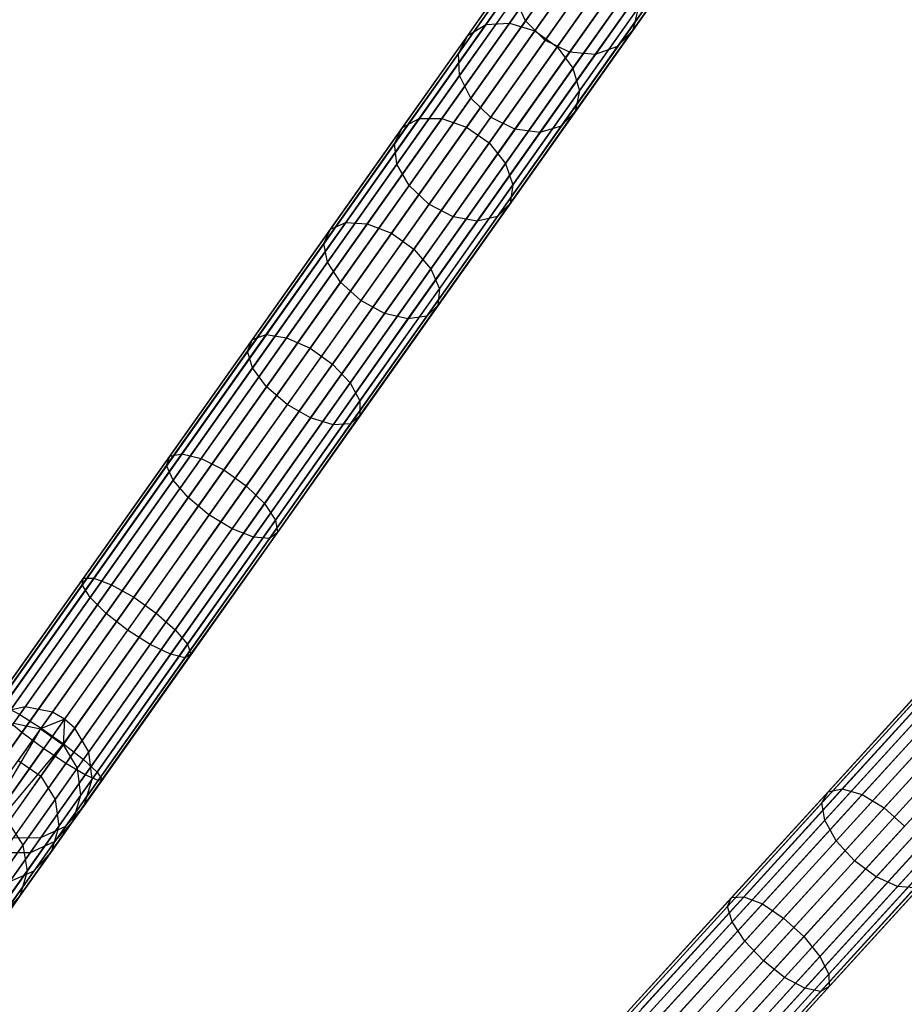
# Model space of a CAD drawing. Extents: x -102 to 102, y -101 to 102.
# Tile 467 of 481: x 48 to 61, y 64 to 79. Entities that reach past the tile are written whole.
import ezdxf

# ---------------------------------------------------------------- set-up
doc = ezdxf.new("R2010")
doc.units = 0
doc.header["$LTSCALE"] = 25.4
doc.layers.get('0').update_dxf_attribs({"linetype": 'CONTINUOUS'})

# ---------------------------------------------------------------- blocks, each defined once
blk = doc.blocks.new('NL2500011659_STL')
at = {"color": 0}
for p, q in [((58.113, 83.11, -28.952), (47.608, 68.271, -288.952)), ((58.113, 83.11, -28.952), (47.608, 68.271, -288.952)), ((57.708, 83.019, -28.93), (47.203, 68.18, -288.93)), ((57.708, 83.019, -28.93), (47.203, 68.18, -288.93)), ((58.52, 83.028, -28.963), (48.016, 68.189, -288.963)), ((58.52, 83.028, -28.963), (48.016, 68.189, -288.963)), ((58.703, 82.926, -28.965), (48.198, 68.086, -288.965)), ((58.703, 82.926, -28.965), (48.198, 68.086, -288.965)), ((57.375, 82.771, -28.902), (46.87, 67.932, -288.902)), ((57.375, 82.771, -28.902), (46.87, 67.932, -288.902)), ((58.86, 82.788, -28.963), (48.355, 67.949, -288.963)), ((58.86, 82.788, -28.963), (48.355, 67.949, -288.963)), ((57.172, 82.409, -28.874), (46.668, 67.57, -288.874)), ((57.172, 82.409, -28.874), (46.668, 67.57, -288.874)), ((59.072, 82.431, -28.952), (48.568, 67.591, -288.952)), ((59.072, 82.431, -28.952), (48.568, 67.591, -288.952)), ((57.134, 81.996, -28.848), (46.63, 67.157, -288.848)), ((57.134, 81.996, -28.848), (46.63, 67.157, -288.848)), ((59.121, 82.018, -28.93), (48.617, 67.179, -288.93)), ((59.121, 82.018, -28.93), (48.617, 67.179, -288.93)), ((57.268, 81.603, -28.831), (46.763, 66.763, -288.831)), ((57.268, 81.603, -28.831), (46.763, 66.763, -288.831)), ((58.998, 81.622, -28.902), (48.494, 66.783, -288.902)), ((58.998, 81.622, -28.902), (48.494, 66.783, -288.902)), ((57.55, 81.297, -28.825), (47.046, 66.458, -288.825)), ((57.55, 81.297, -28.825), (47.046, 66.458, -288.825)), ((58.725, 81.31, -28.874), (48.22, 66.471, -288.874)), ((58.725, 81.31, -28.874), (48.22, 66.471, -288.874)), ((57.932, 81.133, -28.831), (47.427, 66.293, -288.831)), ((57.932, 81.133, -28.831), (47.427, 66.293, -288.831)), ((58.347, 81.137, -28.848), (47.843, 66.298, -288.848)), ((58.347, 81.137, -28.848), (47.843, 66.298, -288.848)), ((54.555, 78.565, -13.519), (55.44, 79.815, -15.368)), ((54.555, 78.565, -13.519), (55.44, 79.815, -15.368)), ((54.912, 78.588, -13.308), (55.811, 79.858, -15.185)), ((54.912, 78.588, -13.308), (55.811, 79.858, -15.185)), ((55.294, 78.47, -13.193), (56.2, 79.749, -15.085)), ((55.294, 78.47, -13.193), (56.2, 79.749, -15.085)), ((54.283, 78.403, -13.789), (55.151, 79.629, -15.602)), ((54.283, 78.403, -13.789), (55.151, 79.629, -15.602)), ((55.156, 78.62, -16.204), (55.858, 79.611, -18.081)), ((55.156, 78.62, -16.204), (55.858, 79.611, -18.081)), ((55.633, 78.23, -13.193), (56.539, 79.509, -15.085)), ((55.633, 78.23, -13.193), (56.539, 79.509, -15.085)), ((56.774, 78.48, -15.602), (57.514, 79.525, -17.578)), ((56.774, 78.48, -15.602), (57.514, 79.525, -17.578)), ((54.143, 78.131, -14.071), (54.994, 79.332, -15.847)), ((54.143, 78.131, -14.071), (54.994, 79.332, -15.847)), ((56.147, 79.315, -18.123), (55.448, 78.328, -16.256)), ((56.147, 79.315, -18.123), (55.448, 78.328, -16.256)), ((56.546, 78.233, -15.847), (57.27, 79.256, -17.782)), ((56.546, 78.233, -15.847), (57.27, 79.256, -17.782)), ((55.82, 78.15, -16.204), (56.522, 79.141, -18.081)), ((55.82, 78.15, -16.204), (56.522, 79.141, -18.081)), ((55.872, 77.909, -13.308), (56.77, 79.178, -15.185)), ((55.872, 77.909, -13.308), (56.77, 79.178, -15.185)), ((56.209, 78.116, -16.06), (56.92, 79.121, -17.96)), ((56.209, 78.116, -16.06), (56.92, 79.121, -17.96)), ((54.161, 77.796, -14.316), (54.995, 78.975, -16.06)), ((54.161, 77.796, -14.316), (54.995, 78.975, -16.06)), ((55.156, 78.62, -16.204), (54.995, 78.975, -16.06)), ((55.156, 78.62, -16.204), (54.995, 78.975, -16.06)), ((55.968, 77.564, -13.519), (56.853, 78.814, -15.368)), ((55.968, 77.564, -13.519), (56.853, 78.814, -15.368)), ((56.853, 78.814, -15.368), (56.774, 78.48, -15.602)), ((56.853, 78.814, -15.368), (56.774, 78.48, -15.602)), ((54.332, 77.456, -14.483), (55.156, 78.62, -16.204)), ((54.332, 77.456, -14.483), (55.156, 78.62, -16.204)), ((55.448, 78.328, -16.256), (55.156, 78.62, -16.204)), ((55.448, 78.328, -16.256), (55.156, 78.62, -16.204)), ((53.551, 77.147, -11.862), (54.555, 78.565, -13.519)), ((53.551, 77.147, -11.862), (54.555, 78.565, -13.519)), ((53.893, 77.149, -11.626), (54.912, 78.588, -13.308)), ((53.893, 77.149, -11.626), (54.912, 78.588, -13.308)), ((54.267, 77.019, -11.497), (55.294, 78.47, -13.193)), ((54.267, 77.019, -11.497), (55.294, 78.47, -13.193)), ((54.283, 78.403, -13.789), (54.555, 78.565, -13.519)), ((54.283, 78.403, -13.789), (54.555, 78.565, -13.519)), ((54.555, 78.565, -13.519), (54.912, 78.588, -13.308)), ((54.555, 78.565, -13.519), (54.912, 78.588, -13.308)), ((54.912, 78.588, -13.308), (55.294, 78.47, -13.193)), ((54.912, 78.588, -13.308), (55.294, 78.47, -13.193)), ((55.294, 78.47, -13.193), (55.633, 78.23, -13.193)), ((55.294, 78.47, -13.193), (55.633, 78.23, -13.193)), ((55.906, 77.254, -13.789), (56.774, 78.48, -15.602)), ((55.906, 77.254, -13.789), (56.774, 78.48, -15.602)), ((56.774, 78.48, -15.602), (56.546, 78.233, -15.847)), ((56.774, 78.48, -15.602), (56.546, 78.233, -15.847)), ((53.298, 77.012, -12.164), (54.283, 78.403, -13.789)), ((53.298, 77.012, -12.164), (54.283, 78.403, -13.789)), ((54.143, 78.131, -14.071), (54.283, 78.403, -13.789)), ((54.143, 78.131, -14.071), (54.283, 78.403, -13.789)), ((55.448, 78.328, -16.256), (54.628, 77.169, -14.542)), ((55.448, 78.328, -16.256), (54.628, 77.169, -14.542)), ((55.82, 78.15, -16.204), (55.448, 78.328, -16.256)), ((55.82, 78.15, -16.204), (55.448, 78.328, -16.256)), ((54.606, 76.779, -11.497), (55.633, 78.23, -13.193)), ((54.606, 76.779, -11.497), (55.633, 78.23, -13.193)), ((55.633, 78.23, -13.193), (55.872, 77.909, -13.308)), ((55.633, 78.23, -13.193), (55.872, 77.909, -13.308)), ((55.696, 77.032, -14.071), (56.546, 78.233, -15.847)), ((55.696, 77.032, -14.071), (56.546, 78.233, -15.847)), ((56.546, 78.233, -15.847), (56.209, 78.116, -16.06)), ((56.546, 78.233, -15.847), (56.209, 78.116, -16.06)), ((53.179, 76.769, -12.479), (54.143, 78.131, -14.071)), ((53.179, 76.769, -12.479), (54.143, 78.131, -14.071)), ((54.161, 77.796, -14.316), (54.143, 78.131, -14.071)), ((54.161, 77.796, -14.316), (54.143, 78.131, -14.071)), ((54.996, 76.986, -14.483), (55.82, 78.15, -16.204)), ((54.996, 76.986, -14.483), (55.82, 78.15, -16.204)), ((55.374, 76.937, -14.316), (56.209, 78.116, -16.06)), ((55.374, 76.937, -14.316), (56.209, 78.116, -16.06)), ((56.209, 78.116, -16.06), (55.82, 78.15, -16.204)), ((56.209, 78.116, -16.06), (55.82, 78.15, -16.204)), ((54.853, 76.47, -11.626), (55.872, 77.909, -13.308)), ((54.853, 76.47, -11.626), (55.872, 77.909, -13.308)), ((55.872, 77.909, -13.308), (55.968, 77.564, -13.519)), ((55.872, 77.909, -13.308), (55.968, 77.564, -13.519)), ((53.214, 76.459, -12.754), (54.161, 77.796, -14.316)), ((53.214, 76.459, -12.754), (54.161, 77.796, -14.316)), ((54.332, 77.456, -14.483), (54.161, 77.796, -14.316)), ((54.332, 77.456, -14.483), (54.161, 77.796, -14.316)), ((54.964, 76.146, -11.862), (55.968, 77.564, -13.519)), ((54.964, 76.146, -11.862), (55.968, 77.564, -13.519)), ((55.968, 77.564, -13.519), (55.906, 77.254, -13.789)), ((55.968, 77.564, -13.519), (55.906, 77.254, -13.789)), ((53.398, 76.135, -12.94), (54.332, 77.456, -14.483)), ((53.398, 76.135, -12.94), (54.332, 77.456, -14.483)), ((54.628, 77.169, -14.542), (54.332, 77.456, -14.483)), ((54.628, 77.169, -14.542), (54.332, 77.456, -14.483)), ((52.442, 75.58, -10.419), (53.551, 77.147, -11.862)), ((52.442, 75.58, -10.419), (53.551, 77.147, -11.862)), ((52.768, 75.559, -10.162), (53.893, 77.149, -11.626)), ((52.768, 75.559, -10.162), (53.893, 77.149, -11.626)), ((53.298, 77.012, -12.164), (53.551, 77.147, -11.862)), ((53.298, 77.012, -12.164), (53.551, 77.147, -11.862)), ((53.551, 77.147, -11.862), (53.893, 77.149, -11.626)), ((53.551, 77.147, -11.862), (53.893, 77.149, -11.626)), ((54.628, 77.169, -14.542), (53.697, 75.855, -13.006)), ((54.628, 77.169, -14.542), (53.697, 75.855, -13.006)), ((53.893, 77.149, -11.626), (54.267, 77.019, -11.497)), ((53.893, 77.149, -11.626), (54.267, 77.019, -11.497)), ((54.996, 76.986, -14.483), (54.628, 77.169, -14.542)), ((54.996, 76.986, -14.483), (54.628, 77.169, -14.542)), ((54.922, 75.863, -12.164), (55.906, 77.254, -13.789)), ((54.922, 75.863, -12.164), (55.906, 77.254, -13.789)), ((55.906, 77.254, -13.789), (55.696, 77.032, -14.071)), ((55.906, 77.254, -13.789), (55.696, 77.032, -14.071)), ((52.211, 75.476, -10.749), (53.298, 77.012, -12.164)), ((52.211, 75.476, -10.749), (53.298, 77.012, -12.164)), ((53.132, 75.416, -10.021), (54.267, 77.019, -11.497)), ((53.132, 75.416, -10.021), (54.267, 77.019, -11.497)), ((53.179, 76.769, -12.479), (53.298, 77.012, -12.164)), ((53.179, 76.769, -12.479), (53.298, 77.012, -12.164)), ((54.062, 75.665, -12.94), (54.996, 76.986, -14.483)), ((54.062, 75.665, -12.94), (54.996, 76.986, -14.483)), ((54.267, 77.019, -11.497), (54.606, 76.779, -11.497)), ((54.267, 77.019, -11.497), (54.606, 76.779, -11.497)), ((54.732, 75.67, -12.479), (55.696, 77.032, -14.071)), ((54.732, 75.67, -12.479), (55.696, 77.032, -14.071)), ((55.374, 76.937, -14.316), (54.996, 76.986, -14.483)), ((55.374, 76.937, -14.316), (54.996, 76.986, -14.483)), ((55.696, 77.032, -14.071), (55.374, 76.937, -14.316)), ((55.696, 77.032, -14.071), (55.374, 76.937, -14.316)), ((54.427, 75.6, -12.754), (55.374, 76.937, -14.316)), ((54.427, 75.6, -12.754), (55.374, 76.937, -14.316)), ((52.114, 75.264, -11.094), (53.179, 76.769, -12.479)), ((52.114, 75.264, -11.094), (53.179, 76.769, -12.479)), ((53.214, 76.459, -12.754), (53.179, 76.769, -12.479)), ((53.214, 76.459, -12.754), (53.179, 76.769, -12.479)), ((53.471, 75.175, -10.021), (54.606, 76.779, -11.497)), ((53.471, 75.175, -10.021), (54.606, 76.779, -11.497)), ((54.606, 76.779, -11.497), (54.853, 76.47, -11.626)), ((54.606, 76.779, -11.497), (54.853, 76.47, -11.626)), ((52.169, 74.981, -11.394), (53.214, 76.459, -12.754)), ((52.169, 74.981, -11.394), (53.214, 76.459, -12.754)), ((53.398, 76.135, -12.94), (53.214, 76.459, -12.754)), ((53.398, 76.135, -12.94), (53.214, 76.459, -12.754)), ((53.727, 74.88, -10.162), (54.853, 76.47, -11.626)), ((53.727, 74.88, -10.162), (54.853, 76.47, -11.626)), ((54.853, 76.47, -11.626), (54.964, 76.146, -11.862)), ((54.853, 76.47, -11.626), (54.964, 76.146, -11.862)), ((52.365, 74.677, -11.597), (53.398, 76.135, -12.94)), ((52.365, 74.677, -11.597), (53.398, 76.135, -12.94)), ((53.697, 75.855, -13.006), (53.398, 76.135, -12.94)), ((53.697, 75.855, -13.006), (53.398, 76.135, -12.94)), ((53.856, 74.579, -10.419), (54.964, 76.146, -11.862)), ((53.856, 74.579, -10.419), (54.964, 76.146, -11.862)), ((54.964, 76.146, -11.862), (54.922, 75.863, -12.164)), ((54.964, 76.146, -11.862), (54.922, 75.863, -12.164)), ((53.697, 75.855, -13.006), (52.669, 74.403, -11.669)), ((53.697, 75.855, -13.006), (52.669, 74.403, -11.669)), ((54.062, 75.665, -12.94), (53.697, 75.855, -13.006)), ((54.062, 75.665, -12.94), (53.697, 75.855, -13.006)), ((53.834, 74.327, -10.749), (54.922, 75.863, -12.164)), ((53.834, 74.327, -10.749), (54.922, 75.863, -12.164)), ((54.922, 75.863, -12.164), (54.732, 75.67, -12.479)), ((54.922, 75.863, -12.164), (54.732, 75.67, -12.479)), ((53.029, 74.207, -11.597), (54.062, 75.665, -12.94)), ((53.029, 74.207, -11.597), (54.062, 75.665, -12.94)), ((53.667, 74.165, -11.094), (54.732, 75.67, -12.479)), ((53.667, 74.165, -11.094), (54.732, 75.67, -12.479)), ((54.427, 75.6, -12.754), (54.062, 75.665, -12.94)), ((54.427, 75.6, -12.754), (54.062, 75.665, -12.94)), ((54.732, 75.67, -12.479), (54.427, 75.6, -12.754)), ((54.732, 75.67, -12.479), (54.427, 75.6, -12.754)), ((51.243, 73.887, -9.211), (52.442, 75.58, -10.419)), ((51.243, 73.887, -9.211), (52.442, 75.58, -10.419)), ((51.551, 73.84, -8.936), (52.768, 75.559, -10.162)), ((51.551, 73.84, -8.936), (52.768, 75.559, -10.162)), ((52.211, 75.476, -10.749), (52.442, 75.58, -10.419)), ((52.211, 75.476, -10.749), (52.442, 75.58, -10.419)), ((52.442, 75.58, -10.419), (52.768, 75.559, -10.162)), ((52.442, 75.58, -10.419), (52.768, 75.559, -10.162)), ((52.768, 75.559, -10.162), (53.132, 75.416, -10.021)), ((52.768, 75.559, -10.162), (53.132, 75.416, -10.021)), ((53.382, 74.123, -11.394), (54.427, 75.6, -12.754)), ((53.382, 74.123, -11.394), (54.427, 75.6, -12.754)), ((51.035, 73.815, -9.564), (52.211, 75.476, -10.749)), ((51.035, 73.815, -9.564), (52.211, 75.476, -10.749)), ((51.905, 73.683, -8.785), (53.132, 75.416, -10.021)), ((51.905, 73.683, -8.785), (53.132, 75.416, -10.021)), ((52.114, 75.264, -11.094), (52.211, 75.476, -10.749)), ((52.114, 75.264, -11.094), (52.211, 75.476, -10.749)), ((53.132, 75.416, -10.021), (53.471, 75.175, -10.021)), ((53.132, 75.416, -10.021), (53.471, 75.175, -10.021)), ((67.887, 75.34, -28.952), (55.638, 61.904, -288.952)), ((67.887, 75.34, -28.952), (55.638, 61.904, -288.952)), ((50.963, 73.638, -9.933), (52.114, 75.264, -11.094)), ((50.963, 73.638, -9.933), (52.114, 75.264, -11.094)), ((52.169, 74.981, -11.394), (52.114, 75.264, -11.094)), ((52.169, 74.981, -11.394), (52.114, 75.264, -11.094)), ((67.473, 75.3, -28.93), (55.225, 61.864, -288.93)), ((67.473, 75.3, -28.93), (55.225, 61.864, -288.93)), ((68.281, 75.209, -28.963), (56.033, 61.773, -288.963)), ((68.281, 75.209, -28.963), (56.033, 61.773, -288.963)), ((52.244, 73.443, -8.785), (53.471, 75.175, -10.021)), ((52.244, 73.443, -8.785), (53.471, 75.175, -10.021)), ((53.471, 75.175, -10.021), (53.727, 74.88, -10.162)), ((53.471, 75.175, -10.021), (53.727, 74.88, -10.162)), ((67.113, 75.095, -28.902), (54.864, 61.659, -288.902)), ((67.113, 75.095, -28.902), (54.864, 61.659, -288.902)), ((68.449, 75.085, -28.965), (56.201, 61.649, -288.965)), ((68.449, 75.085, -28.965), (56.201, 61.649, -288.965)), ((51.038, 73.385, -10.254), (52.169, 74.981, -11.394)), ((51.038, 73.385, -10.254), (52.169, 74.981, -11.394)), ((52.365, 74.677, -11.597), (52.169, 74.981, -11.394)), ((52.365, 74.677, -11.597), (52.169, 74.981, -11.394)), ((68.588, 74.929, -28.963), (56.34, 61.493, -288.963)), ((68.588, 74.929, -28.963), (56.34, 61.493, -288.963)), ((52.51, 73.161, -8.936), (53.727, 74.88, -10.162)), ((52.51, 73.161, -8.936), (53.727, 74.88, -10.162)), ((53.727, 74.88, -10.162), (53.856, 74.579, -10.419)), ((53.727, 74.88, -10.162), (53.856, 74.579, -10.419)), ((66.867, 74.761, -28.874), (54.618, 61.325, -288.874)), ((66.867, 74.761, -28.874), (54.618, 61.325, -288.874)), ((51.249, 73.1, -10.472), (52.365, 74.677, -11.597)), ((51.249, 73.1, -10.472), (52.365, 74.677, -11.597)), ((52.669, 74.403, -11.669), (52.365, 74.677, -11.597)), ((52.669, 74.403, -11.669), (52.365, 74.677, -11.597)), ((52.657, 72.886, -9.211), (53.856, 74.579, -10.419)), ((52.657, 72.886, -9.211), (53.856, 74.579, -10.419)), ((53.856, 74.579, -10.419), (53.834, 74.327, -10.749)), ((53.856, 74.579, -10.419), (53.834, 74.327, -10.749)), ((68.755, 74.548, -28.952), (56.507, 61.113, -288.952)), ((68.755, 74.548, -28.952), (56.507, 61.113, -288.952)), ((52.669, 74.403, -11.669), (51.558, 72.833, -10.549)), ((52.669, 74.403, -11.669), (51.558, 72.833, -10.549)), ((52.658, 72.666, -9.564), (53.834, 74.327, -10.749)), ((52.658, 72.666, -9.564), (53.834, 74.327, -10.749)), ((53.029, 74.207, -11.597), (52.669, 74.403, -11.669)), ((53.029, 74.207, -11.597), (52.669, 74.403, -11.669)), ((53.834, 74.327, -10.749), (53.667, 74.165, -11.094)), ((53.834, 74.327, -10.749), (53.667, 74.165, -11.094)), ((66.778, 74.355, -28.848), (54.53, 60.919, -288.848)), ((66.778, 74.355, -28.848), (54.53, 60.919, -288.848)), ((51.913, 72.63, -10.472), (53.029, 74.207, -11.597)), ((51.913, 72.63, -10.472), (53.029, 74.207, -11.597)), ((52.515, 72.539, -9.933), (53.667, 74.165, -11.094)), ((52.515, 72.539, -9.933), (53.667, 74.165, -11.094)), ((53.382, 74.123, -11.394), (53.029, 74.207, -11.597)), ((53.382, 74.123, -11.394), (53.029, 74.207, -11.597)), ((53.667, 74.165, -11.094), (53.382, 74.123, -11.394)), ((53.667, 74.165, -11.094), (53.382, 74.123, -11.394)), ((52.251, 72.526, -10.254), (53.382, 74.123, -11.394)), ((52.251, 72.526, -10.254), (53.382, 74.123, -11.394)), ((68.753, 74.133, -28.93), (56.505, 60.697, -288.93)), ((68.753, 74.133, -28.93), (56.505, 60.697, -288.93)), ((49.971, 72.09, -8.254), (51.243, 73.887, -9.211)), ((49.971, 72.09, -8.254), (51.243, 73.887, -9.211)), ((51.035, 73.815, -9.564), (51.243, 73.887, -9.211)), ((51.035, 73.815, -9.564), (51.243, 73.887, -9.211)), ((51.243, 73.887, -9.211), (51.551, 73.84, -8.936)), ((51.243, 73.887, -9.211), (51.551, 73.84, -8.936)), ((66.863, 73.949, -28.831), (54.614, 60.513, -288.831)), ((66.863, 73.949, -28.831), (54.614, 60.513, -288.831)), ((49.787, 72.053, -8.625), (51.035, 73.815, -9.564)), ((49.787, 72.053, -8.625), (51.035, 73.815, -9.564)), ((50.26, 72.016, -7.964), (51.551, 73.84, -8.936)), ((50.26, 72.016, -7.964), (51.551, 73.84, -8.936)), ((50.963, 73.638, -9.933), (51.035, 73.815, -9.564)), ((50.963, 73.638, -9.933), (51.035, 73.815, -9.564)), ((51.551, 73.84, -8.936), (51.905, 73.683, -8.785)), ((51.551, 73.84, -8.936), (51.905, 73.683, -8.785)), ((68.582, 73.755, -28.902), (56.334, 60.319, -288.902)), ((68.582, 73.755, -28.902), (56.334, 60.319, -288.902)), ((49.741, 71.911, -9.013), (50.963, 73.638, -9.933)), ((49.741, 71.911, -9.013), (50.963, 73.638, -9.933)), ((50.603, 71.844, -7.805), (51.905, 73.683, -8.785)), ((50.603, 71.844, -7.805), (51.905, 73.683, -8.785)), ((51.038, 73.385, -10.254), (50.963, 73.638, -9.933)), ((51.038, 73.385, -10.254), (50.963, 73.638, -9.933)), ((51.905, 73.683, -8.785), (52.244, 73.443, -8.785)), ((51.905, 73.683, -8.785), (52.244, 73.443, -8.785)), ((67.105, 73.611, -28.825), (54.857, 60.175, -288.825)), ((67.105, 73.611, -28.825), (54.857, 60.175, -288.825)), ((50.943, 71.604, -7.805), (52.244, 73.443, -8.785)), ((50.943, 71.604, -7.805), (52.244, 73.443, -8.785)), ((52.244, 73.443, -8.785), (52.51, 73.161, -8.936)), ((52.244, 73.443, -8.785), (52.51, 73.161, -8.936)), ((68.272, 73.479, -28.874), (56.024, 60.044, -288.874)), ((68.272, 73.479, -28.874), (56.024, 60.044, -288.874)), ((49.839, 71.69, -9.351), (51.038, 73.385, -10.254)), ((49.839, 71.69, -9.351), (51.038, 73.385, -10.254)), ((51.249, 73.1, -10.472), (51.038, 73.385, -10.254)), ((51.249, 73.1, -10.472), (51.038, 73.385, -10.254)), ((67.464, 73.4, -28.831), (55.215, 59.965, -288.831)), ((67.464, 73.4, -28.831), (55.215, 59.965, -288.831)), ((67.877, 73.354, -28.848), (55.628, 59.918, -288.848)), ((67.877, 73.354, -28.848), (55.628, 59.918, -288.848)), ((51.219, 71.336, -7.964), (52.51, 73.161, -8.936)), ((51.219, 71.336, -7.964), (52.51, 73.161, -8.936)), ((52.51, 73.161, -8.936), (52.657, 72.886, -9.211)), ((52.51, 73.161, -8.936), (52.657, 72.886, -9.211)), ((50.065, 71.427, -9.581), (51.249, 73.1, -10.472)), ((50.065, 71.427, -9.581), (51.249, 73.1, -10.472)), ((51.558, 72.833, -10.549), (51.249, 73.1, -10.472)), ((51.558, 72.833, -10.549), (51.249, 73.1, -10.472)), ((51.558, 72.833, -10.549), (50.379, 71.168, -9.662)), ((51.558, 72.833, -10.549), (50.379, 71.168, -9.662)), ((51.385, 71.089, -8.254), (52.657, 72.886, -9.211)), ((51.385, 71.089, -8.254), (52.657, 72.886, -9.211)), ((51.913, 72.63, -10.472), (51.558, 72.833, -10.549)), ((51.913, 72.63, -10.472), (51.558, 72.833, -10.549)), ((52.657, 72.886, -9.211), (52.658, 72.666, -9.564)), ((52.657, 72.886, -9.211), (52.658, 72.666, -9.564)), ((51.411, 70.903, -8.625), (52.658, 72.666, -9.564)), ((51.411, 70.903, -8.625), (52.658, 72.666, -9.564)), ((52.658, 72.666, -9.564), (52.515, 72.539, -9.933)), ((52.658, 72.666, -9.564), (52.515, 72.539, -9.933)), ((50.729, 70.957, -9.581), (51.913, 72.63, -10.472)), ((50.729, 70.957, -9.581), (51.913, 72.63, -10.472)), ((51.052, 70.831, -9.351), (52.251, 72.526, -10.254)), ((51.052, 70.831, -9.351), (52.251, 72.526, -10.254)), ((51.293, 70.812, -9.013), (52.515, 72.539, -9.933)), ((51.293, 70.812, -9.013), (52.515, 72.539, -9.933)), ((52.251, 72.526, -10.254), (51.913, 72.63, -10.472)), ((52.251, 72.526, -10.254), (51.913, 72.63, -10.472)), ((52.515, 72.539, -9.933), (52.251, 72.526, -10.254)), ((52.515, 72.539, -9.933), (52.251, 72.526, -10.254)), ((48.643, 70.213, -7.56), (49.971, 72.09, -8.254)), ((48.643, 70.213, -7.56), (49.971, 72.09, -8.254)), ((49.787, 72.053, -8.625), (49.971, 72.09, -8.254)), ((49.787, 72.053, -8.625), (49.971, 72.09, -8.254)), ((49.971, 72.09, -8.254), (50.26, 72.016, -7.964)), ((49.971, 72.09, -8.254), (50.26, 72.016, -7.964)), ((48.485, 70.213, -7.945), (49.787, 72.053, -8.625)), ((48.485, 70.213, -7.945), (49.787, 72.053, -8.625)), ((48.911, 70.111, -7.26), (50.26, 72.016, -7.964)), ((48.911, 70.111, -7.26), (50.26, 72.016, -7.964)), ((49.741, 71.911, -9.013), (49.787, 72.053, -8.625)), ((49.741, 71.911, -9.013), (49.787, 72.053, -8.625)), ((50.26, 72.016, -7.964), (50.603, 71.844, -7.805)), ((50.26, 72.016, -7.964), (50.603, 71.844, -7.805)), ((48.465, 70.109, -8.347), (49.741, 71.911, -9.013)), ((48.465, 70.109, -8.347), (49.741, 71.911, -9.013)), ((49.244, 69.924, -7.095), (50.603, 71.844, -7.805)), ((49.244, 69.924, -7.095), (50.603, 71.844, -7.805)), ((49.839, 71.69, -9.351), (49.741, 71.911, -9.013)), ((49.839, 71.69, -9.351), (49.741, 71.911, -9.013)), ((50.603, 71.844, -7.805), (50.943, 71.604, -7.805)), ((50.603, 71.844, -7.805), (50.943, 71.604, -7.805)), ((48.586, 69.921, -8.698), (49.839, 71.69, -9.351)), ((48.586, 69.921, -8.698), (49.839, 71.69, -9.351)), ((50.065, 71.427, -9.581), (49.839, 71.69, -9.351)), ((50.065, 71.427, -9.581), (49.839, 71.69, -9.351)), ((49.584, 69.684, -7.095), (50.943, 71.604, -7.805)), ((49.584, 69.684, -7.095), (50.943, 71.604, -7.805)), ((50.943, 71.604, -7.805), (51.219, 71.336, -7.964)), ((50.943, 71.604, -7.805), (51.219, 71.336, -7.964)), ((48.828, 69.68, -8.935), (50.065, 71.427, -9.581)), ((48.828, 69.68, -8.935), (50.065, 71.427, -9.581)), ((49.871, 69.432, -7.26), (51.219, 71.336, -7.964)), ((49.871, 69.432, -7.26), (51.219, 71.336, -7.964)), ((50.379, 71.168, -9.662), (50.065, 71.427, -9.581)), ((50.379, 71.168, -9.662), (50.065, 71.427, -9.581)), ((51.219, 71.336, -7.964), (51.385, 71.089, -8.254)), ((51.219, 71.336, -7.964), (51.385, 71.089, -8.254)), ((50.379, 71.168, -9.662), (49.148, 69.429, -9.019)), ((50.379, 71.168, -9.662), (49.148, 69.429, -9.019)), ((50.057, 69.213, -7.56), (51.385, 71.089, -8.254)), ((50.057, 69.213, -7.56), (51.385, 71.089, -8.254)), ((50.729, 70.957, -9.581), (50.379, 71.168, -9.662)), ((50.729, 70.957, -9.581), (50.379, 71.168, -9.662)), ((51.385, 71.089, -8.254), (51.411, 70.903, -8.625)), ((51.385, 71.089, -8.254), (51.411, 70.903, -8.625)), ((49.492, 69.21, -8.935), (50.729, 70.957, -9.581)), ((49.492, 69.21, -8.935), (50.729, 70.957, -9.581)), ((50.108, 69.064, -7.945), (51.411, 70.903, -8.625)), ((50.108, 69.064, -7.945), (51.411, 70.903, -8.625)), ((51.052, 70.831, -9.351), (50.729, 70.957, -9.581)), ((51.052, 70.831, -9.351), (50.729, 70.957, -9.581)), ((51.411, 70.903, -8.625), (51.293, 70.812, -9.013)), ((51.411, 70.903, -8.625), (51.293, 70.812, -9.013)), ((49.799, 69.062, -8.698), (51.052, 70.831, -9.351)), ((49.799, 69.062, -8.698), (51.052, 70.831, -9.351)), ((50.017, 69.01, -8.347), (51.293, 70.812, -9.013)), ((50.017, 69.01, -8.347), (51.293, 70.812, -9.013)), ((51.293, 70.812, -9.013), (51.052, 70.831, -9.351)), ((51.293, 70.812, -9.013), (51.052, 70.831, -9.351)), ((47.145, 68.321, -7.533), (48.485, 70.213, -7.945)), ((47.145, 68.321, -7.533), (48.485, 70.213, -7.945)), ((47.277, 68.284, -7.141), (48.643, 70.213, -7.56)), ((47.277, 68.284, -7.141), (48.643, 70.213, -7.56)), ((48.465, 70.109, -8.347), (48.485, 70.213, -7.945)), ((48.465, 70.109, -8.347), (48.485, 70.213, -7.945)), ((48.485, 70.213, -7.945), (48.643, 70.213, -7.56)), ((48.485, 70.213, -7.945), (48.643, 70.213, -7.56)), ((48.643, 70.213, -7.56), (48.911, 70.111, -7.26)), ((48.643, 70.213, -7.56), (48.911, 70.111, -7.26)), ((47.153, 68.256, -7.944), (48.465, 70.109, -8.347)), ((47.153, 68.256, -7.944), (48.465, 70.109, -8.347)), ((47.525, 68.153, -6.834), (48.911, 70.111, -7.26)), ((47.525, 68.153, -6.834), (48.911, 70.111, -7.26)), ((48.586, 69.921, -8.698), (48.465, 70.109, -8.347)), ((48.586, 69.921, -8.698), (48.465, 70.109, -8.347)), ((48.911, 70.111, -7.26), (49.244, 69.924, -7.095)), ((48.911, 70.111, -7.26), (49.244, 69.924, -7.095)), ((47.298, 68.101, -8.302), (48.586, 69.921, -8.698)), ((47.298, 68.101, -8.302), (48.586, 69.921, -8.698)), ((47.847, 67.949, -6.666), (49.244, 69.924, -7.095)), ((47.847, 67.949, -6.666), (49.244, 69.924, -7.095)), ((48.828, 69.68, -8.935), (48.586, 69.921, -8.698)), ((48.828, 69.68, -8.935), (48.586, 69.921, -8.698)), ((49.244, 69.924, -7.095), (49.584, 69.684, -7.095)), ((49.244, 69.924, -7.095), (49.584, 69.684, -7.095)), ((47.556, 67.884, -8.544), (48.828, 69.68, -8.935)), ((47.556, 67.884, -8.544), (48.828, 69.68, -8.935)), ((48.186, 67.709, -6.666), (49.584, 69.684, -7.095)), ((48.186, 67.709, -6.666), (49.584, 69.684, -7.095)), ((49.148, 69.429, -9.019), (48.828, 69.68, -8.935)), ((49.148, 69.429, -9.019), (48.828, 69.68, -8.935)), ((49.584, 69.684, -7.095), (49.871, 69.432, -7.26)), ((49.584, 69.684, -7.095), (49.871, 69.432, -7.26)), ((49.148, 69.429, -9.019), (47.883, 67.641, -8.63)), ((49.148, 69.429, -9.019), (47.883, 67.641, -8.63)), ((48.485, 67.474, -6.834), (49.871, 69.432, -7.26)), ((48.485, 67.474, -6.834), (49.871, 69.432, -7.26)), ((49.492, 69.21, -8.935), (49.148, 69.429, -9.019)), ((49.492, 69.21, -8.935), (49.148, 69.429, -9.019)), ((49.871, 69.432, -7.26), (50.057, 69.213, -7.56)), ((49.871, 69.432, -7.26), (50.057, 69.213, -7.56)), ((48.22, 67.414, -8.544), (49.492, 69.21, -8.935)), ((48.22, 67.414, -8.544), (49.492, 69.21, -8.935)), ((48.691, 67.283, -7.141), (50.057, 69.213, -7.56)), ((48.691, 67.283, -7.141), (50.057, 69.213, -7.56)), ((49.799, 69.062, -8.698), (49.492, 69.21, -8.935)), ((49.799, 69.062, -8.698), (49.492, 69.21, -8.935)), ((50.057, 69.213, -7.56), (50.108, 69.064, -7.945)), ((50.057, 69.213, -7.56), (50.108, 69.064, -7.945)), ((48.511, 67.243, -8.302), (49.799, 69.062, -8.698)), ((48.511, 67.243, -8.302), (49.799, 69.062, -8.698)), ((48.706, 67.157, -7.944), (50.017, 69.01, -8.347)), ((48.706, 67.157, -7.944), (50.017, 69.01, -8.347)), ((48.769, 67.171, -7.533), (50.108, 69.064, -7.945)), ((48.769, 67.171, -7.533), (50.108, 69.064, -7.945)), ((50.017, 69.01, -8.347), (49.799, 69.062, -8.698)), ((50.017, 69.01, -8.347), (49.799, 69.062, -8.698)), ((50.108, 69.064, -7.945), (50.017, 69.01, -8.347)), ((50.108, 69.064, -7.945), (50.017, 69.01, -8.347)), ((59.935, 67.031, -9.211), (61.333, 68.565, -10.419)), ((59.935, 67.031, -9.211), (61.333, 68.565, -10.419)), ((60.235, 66.947, -8.936), (61.654, 68.503, -10.162)), ((60.235, 66.947, -8.936), (61.654, 68.503, -10.162)), ((59.72, 66.986, -9.564), (61.091, 68.49, -10.749)), ((59.72, 66.986, -9.564), (61.091, 68.49, -10.749)), ((47.608, 68.271, -288.952), (47.203, 68.18, -288.93)), ((47.608, 68.271, -288.952), (47.203, 68.18, -288.93)), ((47.277, 68.284, -7.141), (47.525, 68.153, -6.834)), ((47.277, 68.284, -7.141), (47.525, 68.153, -6.834)), ((47.608, 68.271, -288.952), (47.432, 68.021, -291.333)), ((47.608, 68.271, -288.952), (47.432, 68.021, -291.333)), ((48.016, 68.189, -288.963), (47.608, 68.271, -288.952)), ((48.016, 68.189, -288.963), (47.608, 68.271, -288.952)), ((59.626, 66.819, -9.933), (60.969, 68.291, -11.094)), ((59.626, 66.819, -9.933), (60.969, 68.291, -11.094)), ((60.567, 66.748, -8.785), (61.998, 68.317, -10.021)), ((60.567, 66.748, -8.785), (61.998, 68.317, -10.021)), ((46.119, 66.167, -6.691), (47.525, 68.153, -6.834)), ((46.119, 66.167, -6.691), (47.525, 68.153, -6.834)), ((47.556, 67.884, -8.544), (47.298, 68.101, -8.302)), ((47.556, 67.884, -8.544), (47.298, 68.101, -8.302)), ((47.525, 68.153, -6.834), (47.847, 67.949, -6.666)), ((47.525, 68.153, -6.834), (47.847, 67.949, -6.666)), ((48.016, 68.189, -288.963), (47.838, 67.938, -291.365)), ((48.016, 68.189, -288.963), (47.838, 67.938, -291.365)), ((48.198, 68.086, -288.965), (47.838, 67.938, -291.365)), ((48.198, 68.086, -288.965), (47.838, 67.938, -291.365)), ((48.198, 68.086, -288.965), (48.016, 68.189, -288.963)), ((48.198, 68.086, -288.965), (48.016, 68.189, -288.963)), ((48.198, 68.086, -288.965), (48.177, 67.697, -291.365)), ((48.198, 68.086, -288.965), (48.177, 67.697, -291.365)), ((48.355, 67.949, -288.963), (48.198, 68.086, -288.965)), ((48.355, 67.949, -288.963), (48.198, 68.086, -288.965)), ((46.429, 65.947, -6.522), (47.847, 67.949, -6.666)), ((46.429, 65.947, -6.522), (47.847, 67.949, -6.666)), ((46.599, 65.827, -6.5), (47.847, 67.949, -6.666)), ((46.599, 65.827, -6.5), (47.847, 67.949, -6.666)), ((47.432, 68.021, -291.333), (47.838, 67.938, -291.365)), ((47.432, 68.021, -291.333), (47.838, 67.938, -291.365)), ((47.838, 67.938, -291.365), (47.502, 67.462, -293.714)), ((47.838, 67.938, -291.365), (47.502, 67.462, -293.714)), ((47.838, 67.938, -291.365), (48.177, 67.697, -291.365)), ((47.838, 67.938, -291.365), (48.177, 67.697, -291.365)), ((47.847, 67.949, -6.666), (48.186, 67.709, -6.666)), ((47.847, 67.949, -6.666), (48.186, 67.709, -6.666)), ((48.355, 67.949, -288.963), (48.177, 67.697, -291.365)), ((48.355, 67.949, -288.963), (48.177, 67.697, -291.365)), ((48.568, 67.591, -288.952), (48.355, 67.949, -288.963)), ((48.568, 67.591, -288.952), (48.355, 67.949, -288.963)), ((59.67, 66.558, -10.254), (60.988, 68.004, -11.394)), ((59.67, 66.558, -10.254), (60.988, 68.004, -11.394)), ((46.267, 66.062, -8.414), (47.556, 67.884, -8.544)), ((46.267, 66.062, -8.414), (47.556, 67.884, -8.544)), ((47.883, 67.641, -8.63), (47.556, 67.884, -8.544)), ((47.883, 67.641, -8.63), (47.556, 67.884, -8.544)), ((46.599, 65.827, -6.5), (48.186, 67.709, -6.666)), ((46.599, 65.827, -6.5), (48.186, 67.709, -6.666)), ((46.599, 65.827, -8.5), (47.883, 67.641, -8.63)), ((46.599, 65.827, -8.5), (47.883, 67.641, -8.63)), ((46.769, 65.707, -6.522), (48.186, 67.709, -6.666)), ((46.769, 65.707, -6.522), (48.186, 67.709, -6.666)), ((48.177, 67.697, -291.365), (47.841, 67.222, -293.714)), ((48.177, 67.697, -291.365), (47.841, 67.222, -293.714)), ((48.22, 67.414, -8.544), (47.883, 67.641, -8.63)), ((48.22, 67.414, -8.544), (47.883, 67.641, -8.63)), ((48.177, 67.697, -291.365), (48.391, 67.342, -291.333)), ((48.177, 67.697, -291.365), (48.391, 67.342, -291.333)), ((48.186, 67.709, -6.666), (48.485, 67.474, -6.834)), ((48.186, 67.709, -6.666), (48.485, 67.474, -6.834)), ((59.845, 66.25, -10.472), (61.146, 67.678, -11.597)), ((59.845, 66.25, -10.472), (61.146, 67.678, -11.597)), ((47.079, 65.488, -6.691), (48.485, 67.474, -6.834)), ((47.079, 65.488, -6.691), (48.485, 67.474, -6.834)), ((47.502, 67.462, -293.714), (47.841, 67.222, -293.714)), ((47.502, 67.462, -293.714), (47.841, 67.222, -293.714)), ((48.568, 67.591, -288.952), (48.391, 67.342, -291.333)), ((48.568, 67.591, -288.952), (48.391, 67.342, -291.333)), ((48.485, 67.474, -6.834), (48.691, 67.283, -7.141)), ((48.485, 67.474, -6.834), (48.691, 67.283, -7.141)), ((48.617, 67.179, -288.93), (48.568, 67.591, -288.952)), ((48.617, 67.179, -288.93), (48.568, 67.591, -288.952)), ((46.931, 65.592, -8.414), (48.22, 67.414, -8.544)), ((46.931, 65.592, -8.414), (48.22, 67.414, -8.544)), ((48.391, 67.342, -291.333), (48.058, 66.87, -293.664)), ((48.391, 67.342, -291.333), (48.058, 66.87, -293.664)), ((48.511, 67.243, -8.302), (48.22, 67.414, -8.544)), ((48.511, 67.243, -8.302), (48.22, 67.414, -8.544)), ((48.391, 67.342, -291.333), (48.443, 66.933, -291.276)), ((48.391, 67.342, -291.333), (48.443, 66.933, -291.276)), ((61.414, 67.368, -11.669), (60.119, 65.947, -10.549)), ((61.414, 67.368, -11.669), (60.119, 65.947, -10.549)), ((47.206, 65.398, -8.169), (48.511, 67.243, -8.302)), ((47.206, 65.398, -8.169), (48.511, 67.243, -8.302)), ((47.306, 65.327, -7), (48.691, 67.283, -7.141)), ((47.306, 65.327, -7), (48.691, 67.283, -7.141)), ((47.841, 67.222, -293.714), (47.35, 66.529, -295.981)), ((47.841, 67.222, -293.714), (47.35, 66.529, -295.981)), ((47.411, 65.253, -7.395), (48.769, 67.171, -7.533)), ((47.411, 65.253, -7.395), (48.769, 67.171, -7.533)), ((47.841, 67.222, -293.714), (48.058, 66.87, -293.664)), ((47.841, 67.222, -293.714), (48.058, 66.87, -293.664)), ((48.617, 67.179, -288.93), (48.443, 66.933, -291.276)), ((48.617, 67.179, -288.93), (48.443, 66.933, -291.276)), ((48.494, 66.783, -288.902), (48.617, 67.179, -288.93)), ((48.494, 66.783, -288.902), (48.617, 67.179, -288.93)), ((48.706, 67.157, -7.944), (48.511, 67.243, -8.302)), ((48.706, 67.157, -7.944), (48.511, 67.243, -8.302)), ((48.691, 67.283, -7.141), (48.769, 67.171, -7.533)), ((48.691, 67.283, -7.141), (48.769, 67.171, -7.533)), ((48.769, 67.171, -7.533), (48.706, 67.157, -7.944)), ((48.769, 67.171, -7.533), (48.706, 67.157, -7.944)), ((47.375, 65.278, -7.809), (48.706, 67.157, -7.944)), ((47.375, 65.278, -7.809), (48.706, 67.157, -7.944)), ((58.452, 65.404, -8.254), (59.935, 67.031, -9.211)), ((58.452, 65.404, -8.254), (59.935, 67.031, -9.211)), ((59.72, 66.986, -9.564), (59.935, 67.031, -9.211)), ((59.72, 66.986, -9.564), (59.935, 67.031, -9.211)), ((59.935, 67.031, -9.211), (60.235, 66.947, -8.936)), ((59.935, 67.031, -9.211), (60.235, 66.947, -8.936)), ((60.446, 65.702, -10.472), (61.747, 67.13, -11.597)), ((60.446, 65.702, -10.472), (61.747, 67.13, -11.597)), ((48.058, 66.87, -293.664), (47.571, 66.183, -295.913)), ((48.058, 66.87, -293.664), (47.571, 66.183, -295.913)), ((48.058, 66.87, -293.664), (48.114, 66.469, -293.573)), ((48.058, 66.87, -293.664), (48.114, 66.469, -293.573)), ((48.443, 66.933, -291.276), (48.114, 66.469, -293.573)), ((48.443, 66.933, -291.276), (48.114, 66.469, -293.573)), ((48.443, 66.933, -291.276), (48.323, 66.542, -291.204)), ((48.443, 66.933, -291.276), (48.323, 66.542, -291.204)), ((58.265, 65.39, -8.625), (59.72, 66.986, -9.564)), ((58.265, 65.39, -8.625), (59.72, 66.986, -9.564)), ((58.729, 65.295, -7.964), (60.235, 66.947, -8.936)), ((58.729, 65.295, -7.964), (60.235, 66.947, -8.936)), ((59.626, 66.819, -9.933), (59.72, 66.986, -9.564)), ((59.626, 66.819, -9.933), (59.72, 66.986, -9.564)), ((60.235, 66.947, -8.936), (60.567, 66.748, -8.785)), ((60.235, 66.947, -8.936), (60.567, 66.748, -8.785)), ((60.769, 65.557, -10.254), (62.087, 67.003, -11.394)), ((60.769, 65.557, -10.254), (62.087, 67.003, -11.394)), ((48.22, 66.471, -288.874), (48.494, 66.783, -288.902)), ((48.22, 66.471, -288.874), (48.494, 66.783, -288.902)), ((48.494, 66.783, -288.902), (48.323, 66.542, -291.204)), ((48.494, 66.783, -288.902), (48.323, 66.542, -291.204)), ((58.202, 65.256, -9.013), (59.626, 66.819, -9.933)), ((58.202, 65.256, -9.013), (59.626, 66.819, -9.933)), ((59.049, 65.083, -7.805), (60.567, 66.748, -8.785)), ((59.049, 65.083, -7.805), (60.567, 66.748, -8.785)), ((59.67, 66.558, -10.254), (59.626, 66.819, -9.933)), ((59.67, 66.558, -10.254), (59.626, 66.819, -9.933)), ((60.567, 66.748, -8.785), (60.875, 66.467, -8.785)), ((60.567, 66.748, -8.785), (60.875, 66.467, -8.785)), ((47.35, 66.529, -295.981), (47.571, 66.183, -295.913)), ((47.35, 66.529, -295.981), (47.571, 66.183, -295.913)), ((48.114, 66.469, -293.573), (47.635, 65.791, -295.788)), ((48.114, 66.469, -293.573), (47.635, 65.791, -295.788)), ((47.843, 66.298, -288.848), (48.22, 66.471, -288.874)), ((47.843, 66.298, -288.848), (48.22, 66.471, -288.874)), ((48.323, 66.542, -291.204), (48.001, 66.086, -293.455)), ((48.323, 66.542, -291.204), (48.001, 66.086, -293.455)), ((48.114, 66.469, -293.573), (48.001, 66.086, -293.455)), ((48.114, 66.469, -293.573), (48.001, 66.086, -293.455)), ((48.323, 66.542, -291.204), (48.053, 66.235, -291.127)), ((48.323, 66.542, -291.204), (48.053, 66.235, -291.127)), ((48.22, 66.471, -288.874), (48.053, 66.235, -291.127)), ((48.22, 66.471, -288.874), (48.053, 66.235, -291.127)), ((58.272, 65.024, -9.351), (59.67, 66.558, -10.254)), ((58.272, 65.024, -9.351), (59.67, 66.558, -10.254)), ((59.357, 64.802, -7.805), (60.875, 66.467, -8.785)), ((59.357, 64.802, -7.805), (60.875, 66.467, -8.785)), ((59.845, 66.25, -10.472), (59.67, 66.558, -10.254)), ((59.845, 66.25, -10.472), (59.67, 66.558, -10.254)), ((47.427, 66.293, -288.831), (47.843, 66.298, -288.848)), ((47.427, 66.293, -288.831), (47.843, 66.298, -288.848)), ((47.843, 66.298, -288.848), (47.679, 66.067, -291.061)), ((47.843, 66.298, -288.848), (47.679, 66.067, -291.061)), ((47.571, 66.183, -295.913), (46.938, 65.288, -298.049)), ((47.571, 66.183, -295.913), (46.938, 65.288, -298.049)), ((47.571, 66.183, -295.913), (47.635, 65.791, -295.788)), ((47.571, 66.183, -295.913), (47.635, 65.791, -295.788)), ((48.053, 66.235, -291.127), (47.679, 66.067, -291.061)), ((48.053, 66.235, -291.127), (47.679, 66.067, -291.061)), ((48.053, 66.235, -291.127), (47.737, 65.789, -293.333)), ((48.053, 66.235, -291.127), (47.737, 65.789, -293.333)), ((58.464, 64.735, -9.581), (59.845, 66.25, -10.472)), ((58.464, 64.735, -9.581), (59.845, 66.25, -10.472)), ((59.598, 64.503, -7.964), (61.104, 66.155, -8.936)), ((59.598, 64.503, -7.964), (61.104, 66.155, -8.936)), ((60.119, 65.947, -10.549), (59.845, 66.25, -10.472)), ((60.119, 65.947, -10.549), (59.845, 66.25, -10.472)), ((47.679, 66.067, -291.061), (47.265, 66.065, -291.016)), ((47.679, 66.067, -291.061), (47.265, 66.065, -291.016)), ((47.679, 66.067, -291.061), (47.369, 65.628, -293.226)), ((47.679, 66.067, -291.061), (47.369, 65.628, -293.226)), ((48.001, 66.086, -293.455), (47.531, 65.422, -295.628)), ((48.001, 66.086, -293.455), (47.531, 65.422, -295.628)), ((48.001, 66.086, -293.455), (47.737, 65.789, -293.333)), ((48.001, 66.086, -293.455), (47.737, 65.789, -293.333)), ((60.119, 65.947, -10.549), (58.744, 64.439, -9.662)), ((60.119, 65.947, -10.549), (58.744, 64.439, -9.662)), ((59.732, 64.237, -8.254), (61.215, 65.865, -9.211)), ((59.732, 64.237, -8.254), (61.215, 65.865, -9.211)), ((60.446, 65.702, -10.472), (60.119, 65.947, -10.549)), ((60.446, 65.702, -10.472), (60.119, 65.947, -10.549)), ((47.635, 65.791, -295.788), (47.011, 64.91, -297.893)), ((47.635, 65.791, -295.788), (47.011, 64.91, -297.893)), ((47.737, 65.789, -293.333), (47.277, 65.138, -295.461)), ((47.737, 65.789, -293.333), (47.277, 65.138, -295.461)), ((47.737, 65.789, -293.333), (47.369, 65.628, -293.226)), ((47.737, 65.789, -293.333), (47.369, 65.628, -293.226)), ((47.635, 65.791, -295.788), (47.531, 65.422, -295.628)), ((47.635, 65.791, -295.788), (47.531, 65.422, -295.628)), ((59.065, 64.187, -9.581), (60.446, 65.702, -10.472)), ((59.065, 64.187, -9.581), (60.446, 65.702, -10.472)), ((60.769, 65.557, -10.254), (60.446, 65.702, -10.472)), ((60.769, 65.557, -10.254), (60.446, 65.702, -10.472)), ((59.37, 64.023, -9.351), (60.769, 65.557, -10.254)), ((59.37, 64.023, -9.351), (60.769, 65.557, -10.254)), ((59.607, 63.974, -9.013), (61.032, 65.537, -9.933)), ((59.607, 63.974, -9.013), (61.032, 65.537, -9.933)), ((59.735, 64.05, -8.625), (61.19, 65.646, -9.564)), ((59.735, 64.05, -8.625), (61.19, 65.646, -9.564)), ((61.032, 65.537, -9.933), (60.769, 65.557, -10.254)), ((61.032, 65.537, -9.933), (60.769, 65.557, -10.254)), ((47.531, 65.422, -295.628), (46.919, 64.558, -297.692)), ((47.531, 65.422, -295.628), (46.919, 64.558, -297.692)), ((47.531, 65.422, -295.628), (47.277, 65.138, -295.461)), ((47.531, 65.422, -295.628), (47.277, 65.138, -295.461)), ((56.747, 63.724, -7.945), (58.265, 65.39, -8.625)), ((56.747, 63.724, -7.945), (58.265, 65.39, -8.625)), ((56.903, 63.705, -7.56), (58.452, 65.404, -8.254)), ((56.903, 63.705, -7.56), (58.452, 65.404, -8.254)), ((58.202, 65.256, -9.013), (58.265, 65.39, -8.625)), ((58.202, 65.256, -9.013), (58.265, 65.39, -8.625)), ((58.265, 65.39, -8.625), (58.452, 65.404, -8.254)), ((58.265, 65.39, -8.625), (58.452, 65.404, -8.254)), ((58.452, 65.404, -8.254), (58.729, 65.295, -7.964)), ((58.452, 65.404, -8.254), (58.729, 65.295, -7.964)), ((56.714, 63.624, -8.347), (58.202, 65.256, -9.013)), ((56.714, 63.624, -8.347), (58.202, 65.256, -9.013)), ((57.157, 63.571, -7.26), (58.729, 65.295, -7.964)), ((57.157, 63.571, -7.26), (58.729, 65.295, -7.964)), ((58.272, 65.024, -9.351), (58.202, 65.256, -9.013)), ((58.272, 65.024, -9.351), (58.202, 65.256, -9.013)), ((58.729, 65.295, -7.964), (59.049, 65.083, -7.805)), ((58.729, 65.295, -7.964), (59.049, 65.083, -7.805)), ((57.465, 63.344, -7.095), (59.049, 65.083, -7.805)), ((57.465, 63.344, -7.095), (59.049, 65.083, -7.805)), ((59.049, 65.083, -7.805), (59.357, 64.802, -7.805)), ((59.049, 65.083, -7.805), (59.357, 64.802, -7.805)), ((56.811, 63.422, -8.698), (58.272, 65.024, -9.351)), ((56.811, 63.422, -8.698), (58.272, 65.024, -9.351)), ((58.464, 64.735, -9.581), (58.272, 65.024, -9.351)), ((58.464, 64.735, -9.581), (58.272, 65.024, -9.351)), ((57.772, 63.064, -7.095), (59.357, 64.802, -7.805)), ((57.772, 63.064, -7.095), (59.357, 64.802, -7.805)), ((59.357, 64.802, -7.805), (59.598, 64.503, -7.964)), ((59.357, 64.802, -7.805), (59.598, 64.503, -7.964)), ((57.022, 63.153, -8.935), (58.464, 64.735, -9.581)), ((57.022, 63.153, -8.935), (58.464, 64.735, -9.581)), ((58.744, 64.439, -9.662), (58.464, 64.735, -9.581)), ((58.744, 64.439, -9.662), (58.464, 64.735, -9.581)), ((58.026, 62.779, -7.26), (59.598, 64.503, -7.964)), ((58.026, 62.779, -7.26), (59.598, 64.503, -7.964)), ((59.598, 64.503, -7.964), (59.732, 64.237, -8.254)), ((59.598, 64.503, -7.964), (59.732, 64.237, -8.254)), ((58.744, 64.439, -9.662), (57.309, 62.865, -9.019)), ((58.744, 64.439, -9.662), (57.309, 62.865, -9.019)), ((59.065, 64.187, -9.581), (58.744, 64.439, -9.662)), ((59.065, 64.187, -9.581), (58.744, 64.439, -9.662)), ((58.183, 62.539, -7.56), (59.732, 64.237, -8.254)), ((58.183, 62.539, -7.56), (59.732, 64.237, -8.254)), ((59.732, 64.237, -8.254), (59.735, 64.05, -8.625)), ((59.732, 64.237, -8.254), (59.735, 64.05, -8.625)), ((57.623, 62.605, -8.935), (59.065, 64.187, -9.581)), ((57.623, 62.605, -8.935), (59.065, 64.187, -9.581)), ((58.217, 62.384, -7.945), (59.735, 64.05, -8.625)), ((58.217, 62.384, -7.945), (59.735, 64.05, -8.625)), ((59.37, 64.023, -9.351), (59.065, 64.187, -9.581)), ((59.37, 64.023, -9.351), (59.065, 64.187, -9.581)), ((59.735, 64.05, -8.625), (59.607, 63.974, -9.013)), ((59.735, 64.05, -8.625), (59.607, 63.974, -9.013)), ((57.91, 62.421, -8.698), (59.37, 64.023, -9.351)), ((57.91, 62.421, -8.698), (59.37, 64.023, -9.351)), ((58.12, 62.342, -8.347), (59.607, 63.974, -9.013)), ((58.12, 62.342, -8.347), (59.607, 63.974, -9.013)), ((59.607, 63.974, -9.013), (59.37, 64.023, -9.351)), ((59.607, 63.974, -9.013), (59.37, 64.023, -9.351))]:
    blk.add_line(p, q, dxfattribs=at)

msp = doc.modelspace()

# ---------------------------------------------------------------- block references
at = {"color": 0}
msp.add_blockref('NL2500011659_STL', (0, 0), dxfattribs=at)

doc.saveas('drawing.dxf')
